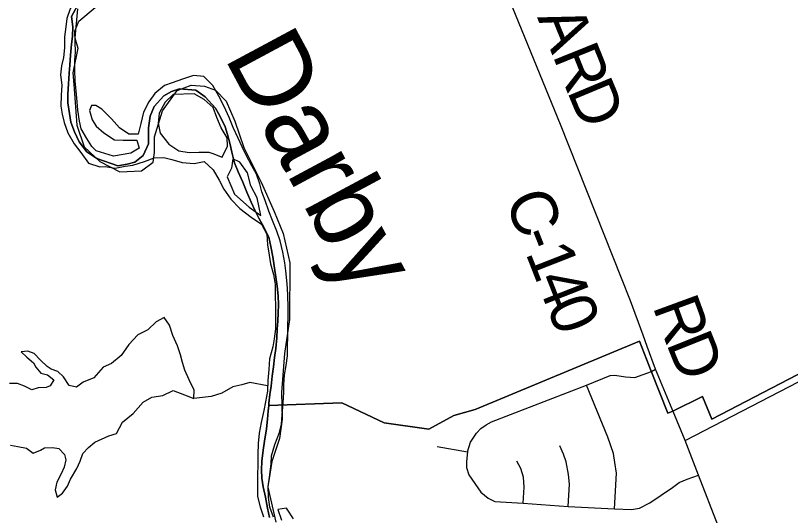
# Model space of a CAD drawing. Extents: x 114843 to 284848, y 317643 to 566895.
# Drawn here: x 135502 to 140529, y 387508 to 390754 of the extents above; entities that cross this region are included whole.
import ezdxf

# ---------------------------------------------------------------- set-up
doc = ezdxf.new("R2010")
doc.units = 0
for name, color, linetype in [('GM_X_Corporation', 7, 'Continuous'), ('GM_X_County', 7, 'Continuous'), ('GM_X_County_Road', 7, 'Continuous'), ('GM_X_County_Road_Text', 7, 'Continuous'), ('GM_X_Major_River', 7, 'Continuous'), ('GM_X_Major_River_Text', 7, 'Continuous'), ('GM_X_Minor_Lake', 7, 'Continuous'), ('GM_X_Minor_River', 7, 'Continuous'), ('GM_X_Township', 7, 'Continuous'), ('GM_X_Township_Road', 7, 'Continuous')]:
    doc.layers.add(name, color=color, linetype=linetype)

msp = doc.modelspace()

# ---------------------------------------------------------------- linework, layer by layer
at = {"layer": 'GM_X_Corporation'}
msp.add_lwpolyline([(135905.1, 390797.6), (135886.2, 390609.1), (135906.9, 390542.9), (135873.7, 390381.4), (135879.6, 390305.4), (135900.2, 390041.9), (135948.4, 389901.7), (136049.6, 389807.2), (136178.7, 389738.7), (136318.4, 389745.8), (136395.4, 389802.6), (136404, 389865.1), (136403.2, 389965.7), (136456.3, 390135.9), (136549.7, 390267.1), (136641, 390300.9), (136727.5, 390295.5), (136798.5, 390269.9), (136869.4, 390197), (136924.6, 390067.6), (136982.8, 389896.7), (137095.9, 389672.2), (137180.7, 389481.3), (137238.1, 389338.9), (137281.6, 389149.1), (137279.2, 388780.9), (137247.2, 388561), (137226.8, 388307.4), (137232.1, 388134.5), (137214.9, 388007.2), (137165.7, 387860), (137145.6, 387735.1), (137141.5, 387709.7), (137138.8, 387692.8), (137190.6, 387465.9)], dxfattribs=at)
at = {"layer": 'GM_X_County'}
for points in [[(135903.5, 390819.8), (135864.7, 390747.9), (135874.2, 390679.6), (135871.6, 390617.3), (135865.2, 390567.2), (135858.5, 390497), (135853.9, 390430.8), (135849.5, 390378.6), (135844.9, 390310.4), (135842.2, 390242.2), (135841.8, 390188), (135853.2, 390117.7), (135860.8, 390061.4), (135884.3, 389999), (135915.8, 389934.5), (135965.4, 389869.9), (136029.3, 389825.2), (136165.7, 389778.5), (136225.3, 389789.5), (136275.5, 389802.7), (136329.1, 389844.1), (136365.8, 389921.2), (136365.7, 389973.4), (136365.7, 390025.6), (136375.6, 390099.9), (136401.7, 390162.2), (136463.9, 390232.6), (136514.2, 390260.8), (136566.4, 390277), (136671, 390269.2), (136733.4, 390225.2), (136799.9, 390153.1), (136828.1, 390103), (136862.4, 390030.8), (136876.5, 389980.6), (136894.7, 389916.4), (136904.8, 389866.3), (136923, 389798.1), (136947.2, 389739.9), (136977.4, 389671.7), (137001.6, 389607.5), (137029.9, 389541.3), (137054.1, 389491.2), (137080.3, 389439.1), (137110.5, 389384.9), (137144.8, 389314.7), (137158.9, 389254.5), (137171.1, 389188.3), (137191.3, 389055.8), (137199.5, 388997.6), (137205.6, 388933.4), (137207.6, 388875.2), (137205.7, 388823), (137203.8, 388770.8), (137199.8, 388718.6), (137197.8, 388662.3), (137189.9, 388592), (137181.9, 388533.8), (137176, 388473.6), (137168, 388413.3), (137160, 388347), (137152.1, 388294.8), (137146.1, 388236.6), (137144.4, 388222.6), (137140.1, 388186.4), (137136.1, 388134.2), (137130.2, 388069.9), (137118.2, 387991.6), (137108.3, 387933.3), (137100.3, 387861), (137098.4, 387804.8), (137100.4, 387750.6), (137108.5, 387694.4), (137122.7, 387628.2), (137136.9, 387555.9), (137149, 387495.7)], [(137149, 387495.7), (137136.9, 387555.9), (137122.7, 387628.2), (137108.5, 387694.4), (137100.4, 387750.6), (137098.4, 387804.8), (137100.3, 387861), (137108.3, 387933.3), (137118.2, 387991.6), (137130.2, 388069.9), (137136.1, 388134.2), (137140.1, 388186.4), (137144.4, 388222.6), (137146.1, 388236.6), (137152.1, 388294.8), (137160, 388347), (137168, 388413.3), (137176, 388473.6), (137181.9, 388533.8), (137189.9, 388592), (137197.8, 388662.3), (137199.8, 388718.6), (137203.8, 388770.8), (137205.7, 388823), (137207.6, 388875.2), (137205.6, 388933.4), (137199.5, 388997.6), (137191.3, 389055.8), (137171.1, 389188.3), (137158.9, 389254.5), (137144.8, 389314.7), (137110.5, 389384.9), (137080.3, 389439.1), (137054.1, 389491.2), (137029.9, 389541.3), (137001.6, 389607.5), (136977.4, 389671.7), (136947.2, 389739.9), (136923, 389798.1), (136904.8, 389866.3), (136894.7, 389916.4), (136876.5, 389980.6), (136862.4, 390030.8), (136828.1, 390103), (136799.9, 390153.1), (136733.4, 390225.2), (136671, 390269.2), (136566.4, 390277), (136514.2, 390260.8), (136463.9, 390232.6), (136401.7, 390162.2), (136375.6, 390099.9), (136365.7, 390025.6), (136365.7, 389973.4), (136365.8, 389921.2), (136329.1, 389844.1), (136275.5, 389802.7), (136225.3, 389789.5), (136165.7, 389778.5), (136029.3, 389825.2), (135965.4, 389869.9), (135915.8, 389934.5), (135884.3, 389999), (135860.8, 390061.4), (135853.2, 390117.7), (135841.8, 390188), (135842.2, 390242.2), (135844.9, 390310.4), (135849.5, 390378.6), (135853.9, 390430.8), (135858.5, 390497), (135865.2, 390567.2), (135871.6, 390617.3), (135874.2, 390679.6), (135864.7, 390747.9), (135903.5, 390819.8)]]:
    msp.add_lwpolyline(points, dxfattribs=at)
at = {"layer": 'GM_X_County_Road'}
for points in [[(139433.6, 389049.5), (139036.8, 390046.6), (138556.2, 391228.6), (138218.6, 392084.7), (138153.1, 392237.2)], [(139846, 387994.7), (141012.4, 388598.3), (141517.4, 388862.3), (141736.1, 388993.5), (141996.3, 389164.8), (142132.3, 389260.1), (142387.3, 389430.2), (142618.8, 389581.4), (142707.4, 389640.4)], [(139600.3, 388605.8), (139573.3, 388679.9), (139492.2, 388902.1), (139433.6, 389049.5)], [(139761.4, 388199), (139654.4, 388457.7), (139600.3, 388605.8)], [(140391.4, 386603.1), (140245.1, 386977.5), (140169.3, 387168.1), (140061, 387440.4), (139931.7, 387769.2), (139846, 387994.7), (139767.9, 388183.5), (139761.4, 388199)]]:
    msp.add_lwpolyline(points, dxfattribs=at)
at = {"layer": 'GM_X_Major_River'}
for points in [[(136021.5, 391003), (135912.9, 390858.9), (135856.5, 390797.2), (135836, 390735.2), (135827.5, 390681.2), (135819, 390615.2), (135820.5, 390545), (135814, 390480.9), (135799.6, 390427), (135793.1, 390368.9), (135802.6, 390300.7), (135798.1, 390236.6), (135795.5, 390164.5), (135805.1, 390114.4), (135818.7, 390060.2), (135842.1, 389991.9), (135883.6, 389921.4), (135925.1, 389865), (135976.6, 389794.5), (136048.4, 389771.9), (136083.1, 389773.6)], [(136025.3, 389875.8), (135997.4, 389902.6), (135965.8, 389954.9), (135928.3, 390017.3), (135916.7, 390067.5), (135905.3, 390139.7), (135901.7, 390193.8), (135896.3, 390264), (135888.8, 390328.1), (135887.3, 390400.3), (135887.8, 390464.4), (135890.2, 390516.5), (135888.8, 390582.6), (135887.3, 390652.7), (135911.8, 390716.6), (136019.1, 390804.8)], [(137258.5, 388482.7), (137266.6, 388544.8), (137266.7, 388610.8), (137268.8, 388666.9), (137269, 388737), (137271.1, 388803.1), (137271.2, 388863.1), (137269.4, 388933.2), (137267.5, 388983.2), (137261.6, 389033.3), (137255.7, 389097.4), (137249.8, 389149.5), (137235.9, 389217.5), (137218.1, 389291.6), (137196.2, 389353.7), (137168.3, 389423.8), (137146.4, 389483.9), (137120.6, 389554.1), (137100.7, 389610.1), (137086.8, 389660.2), (137064.9, 389724.3), (137035, 389778.4), (136999.2, 389846.5), (136971.3, 389900.6), (136945.4, 389956.7), (136913.5, 390026.8), (136887.6, 390090.9), (136855.8, 390163), (136821.9, 390231.2), (136782.1, 390299.3), (136724.2, 390357.4), (136656.2, 390363.5), (136586.2, 390339.6), (136518.1, 390317.6), (136468.1, 390299.7), (136406, 390247.7), (136367.9, 390193.7), (136331.8, 390125.7), (136315.6, 390053.6), (136297.5, 389983.5), (136237.5, 389983.6), (136177.6, 390023.8), (136123.7, 390083.9), (136061.8, 390146)], [(136524, 390241.5), (136473.9, 390191.5), (136433.7, 390119.5), (136427.6, 390055.5), (136441.5, 389989.4), (136497.3, 389919.2), (136561.2, 389875.1), (136629.2, 389865), (136691.2, 389866.9), (136755.2, 389866.8)], [(136755.2, 389866.8), (136781.2, 389858.8), (136843.2, 389834.7), (136877.3, 389904.7), (136875.4, 389960.8), (136835.5, 390024.9), (136807.7, 390091), (136783.8, 390157.1), (136725.9, 390209.2), (136660, 390245.4), (136524, 390241.5)], [(136061.8, 390146), (136023.5, 390168.8), (135995.5, 390169.1), (135981.3, 390137.1), (135998.8, 390076.9), (136025.6, 390036)], [(136025.6, 390036), (136075.5, 389991.8), (136143.4, 389947.7), (136199.4, 389945.6), (136289.4, 389945.5), (136303.3, 389893.4), (136251.2, 389859.5), (136137.2, 389841.6), (136025.3, 389875.8)], [(136083.1, 389773.6), (136149.1, 389763.5), (136213.1, 389775.4), (136263.1, 389783.4), (136339.1, 389805.3), (136401.2, 389829.3), (136465.2, 389831.2), (136517.1, 389819.1), (136583.1, 389799), (136661.1, 389792.9), (136725.1, 389806.8), (136785, 389752.7), (136822.9, 389684.6), (136852.7, 389626.5), (136898.6, 389562.3), (136956.5, 389502.2), (137030.4, 389444), (137098.3, 389399.9), (137132.2, 389333.8), (137136, 389265.7), (137147.9, 389197.6), (137155.8, 389141.6), (137175.6, 389073.5), (137185.5, 389007.4), (137187.4, 388935.3), (137189.2, 388865.2), (137189.1, 388795.1), (137189, 388721.1), (137180.8, 388655), (137170.7, 388603), (137150.6, 388524.9), (137144.4, 388456.8), (137138.3, 388384.8), (137136.2, 388314.7), (137124, 388246.6), (137111.9, 388190.6), (137095.8, 388112.5), (137081.6, 388042.5), (137075.5, 387976.4), (137073.4, 387904.3), (137073.2, 387838.3), (137071.1, 387772.2), (137071, 387708.1), (137072.8, 387632), (137088.7, 387563.9), (137110.6, 387499.8)], [(136911.1, 389824.6), (136903, 389762.6), (136874.9, 389706.5), (136922.7, 389594.4), (137018.5, 389510.1), (137094.4, 389456), (137070.6, 389570.1)], [(137070.6, 389570.1), (137028.8, 389648.3), (137006.9, 389732.4), (136957.1, 389802.5), (136911.1, 389824.6)], [(137174.6, 387497.7), (137152.7, 387561.8), (137142.8, 387627.9), (137141, 387696), (137149.1, 387758.1), (137161.2, 387844.1), (137163.4, 387896.2), (137183.5, 387968.3), (137215.6, 388046.3), (137227.8, 388100.3), (137231.9, 388162.4), (137238, 388236.5), (137242.2, 388306.5), (137242.3, 388356.6), (137246.4, 388420.7), (137258.5, 388482.7)], [(137304.5, 387487.6), (137260.7, 387555.7), (137204.7, 387547.8), (137228.5, 387477.7)]]:
    msp.add_lwpolyline(points, dxfattribs=at)
at = {"layer": 'GM_X_Minor_Lake'}
for points in [[(136017.5, 387984.3), (136107.2, 388026.1), (136157.1, 388040.4), (136196.7, 388114.7), (136264.4, 388171), (136330.1, 388243.4), (136385.9, 388275.7), (136457.8, 388288.1), (136525.6, 388320.5), (136597.7, 388290.8), (136659.7, 388267.1), (136661.5, 388321.1), (136629.2, 388389), (136601, 388451), (136584.8, 388500.9), (136572.6, 388550.9), (136552.3, 388608.9), (136522, 388676.8), (136501.7, 388742.8), (136465.5, 388792.7), (136413.7, 388766.4), (136360, 388714.1), (136296.1, 388681.7), (136236.5, 388619.4), (136186.8, 388547), (136125.1, 388494.7), (136071.2, 388470.4), (136011.1, 388402.3)], [(136011.1, 388402.3), (135941.8, 388372.9), (135897.8, 388340.9), (135849.8, 388352.9), (135813.9, 388409), (135775.9, 388443.1), (135734, 388459.1), (135708, 388475.1), (135664, 388517.2), (135624.1, 388559.3), (135582.1, 388575.3), (135538.2, 388571.3), (135576.1, 388535.3), (135618.1, 388499.2), (135634, 388471.2), (135666, 388433.1), (135710, 388421.1), (135749.9, 388389), (135727.9, 388350.9), (135701.9, 388338.9), (135649.9, 388336.9), (135608, 388324.9), (135560, 388347), (135516, 388365), (135464.1, 388365.1)], [(135469.8, 387964.4), (135517.8, 387956.4), (135573.7, 387946.4), (135615.7, 387912.3), (135663.7, 387932.3), (135689.7, 387948.3), (135741.6, 387950.3), (135783.6, 387942.3), (135819.6, 387904.2), (135827.5, 387870.2), (135817.5, 387822.1), (135797.5, 387778), (135769.5, 387724), (135759.5, 387675.9), (135771.4, 387627.8), (135807.4, 387653.8), (135839.4, 387699.9), (135859.4, 387744), (135899.5, 387814.1), (135921.5, 387860.1), (135939.5, 387910.2), (135975.5, 387950.2), (136017.5, 387984.3)]]:
    msp.add_lwpolyline(points, dxfattribs=at)
at = {"layer": 'GM_X_Minor_River'}
msp.add_lwpolyline([(137137.3, 388351.1), (137021.1, 388370.9), (136971.2, 388356.7), (136911.2, 388344.4), (136839.5, 388302), (136771.6, 388281.6), (136659.7, 388267.1)], dxfattribs=at)
at = {"layer": 'GM_X_Township'}
for points in [[(135903.5, 390819.8), (135864.7, 390747.9), (135874.2, 390679.6), (135871.6, 390617.3), (135865.2, 390567.2), (135858.5, 390497), (135853.9, 390430.8), (135849.5, 390378.6), (135844.9, 390310.4), (135842.2, 390242.2), (135841.8, 390188), (135853.2, 390117.7), (135860.8, 390061.4), (135884.3, 389999), (135915.8, 389934.5), (135965.4, 389869.9), (136029.3, 389825.2), (136165.7, 389778.5), (136225.3, 389789.5), (136275.5, 389802.7), (136329.1, 389844.1), (136365.8, 389921.2), (136365.7, 389973.4), (136365.7, 390025.6), (136375.6, 390099.9), (136401.7, 390162.2), (136463.9, 390232.6), (136514.2, 390260.8), (136566.4, 390277), (136671, 390269.2), (136733.4, 390225.2), (136799.9, 390153.1), (136828.1, 390103), (136862.4, 390030.8), (136876.5, 389980.6), (136894.7, 389916.4), (136904.8, 389866.3), (136923, 389798.1), (136947.2, 389739.9), (136977.4, 389671.7), (137001.6, 389607.5), (137029.9, 389541.3), (137054.1, 389491.2), (137080.3, 389439.1), (137110.5, 389384.9), (137144.8, 389314.7), (137158.9, 389254.5), (137171.1, 389188.3), (137191.3, 389055.8), (137199.5, 388997.6), (137205.6, 388933.4), (137207.6, 388875.2), (137205.7, 388823), (137203.8, 388770.8), (137199.8, 388718.6), (137197.8, 388662.3), (137189.9, 388592), (137181.9, 388533.8), (137176, 388473.6), (137168, 388413.3), (137160, 388347), (137152.1, 388294.8), (137146.1, 388236.6), (137144.4, 388222.6), (137140.1, 388186.4), (137136.1, 388134.2), (137130.2, 388069.9), (137118.2, 387991.6), (137108.3, 387933.3), (137100.3, 387861), (137098.4, 387804.8), (137100.4, 387750.6), (137108.5, 387694.4), (137122.7, 387628.2), (137136.9, 387555.9), (137149, 387495.7)], [(140796.9, 388537.8), (140019.5, 388132.7), (139957.8, 388280.7), (139766.7, 388186.3), (139732.9, 388172.2), (139625.7, 388445.2), (139549.4, 388639.7), (138483.7, 388196.9), (138345.9, 388158.3), (138183.4, 388069.3), (137894.4, 388109), (137617.9, 388240.6), (137144.4, 388222.6), (137146.1, 388236.6), (137152.1, 388294.8), (137160, 388347), (137168, 388413.3), (137176, 388473.6), (137181.9, 388533.8), (137189.9, 388592), (137197.8, 388662.3), (137199.8, 388718.6), (137203.8, 388770.8), (137205.7, 388823), (137207.6, 388875.2), (137205.6, 388933.4), (137199.5, 388997.6), (137191.3, 389055.8), (137171.1, 389188.3), (137158.9, 389254.5), (137144.8, 389314.7), (137110.5, 389384.9), (137080.3, 389439.1), (137054.1, 389491.2), (137029.9, 389541.3), (137001.6, 389607.5), (136977.4, 389671.7), (136947.2, 389739.9), (136923, 389798.1), (136904.8, 389866.3), (136894.7, 389916.4), (136876.5, 389980.6), (136862.4, 390030.8), (136828.1, 390103), (136799.9, 390153.1), (136733.4, 390225.2), (136671, 390269.2), (136566.4, 390277), (136514.2, 390260.8), (136463.9, 390232.6), (136401.7, 390162.2), (136375.6, 390099.9), (136365.7, 390025.6), (136365.7, 389973.4), (136365.8, 389921.2), (136329.1, 389844.1), (136275.5, 389802.7), (136225.3, 389789.5), (136165.7, 389778.5), (136029.3, 389825.2), (135965.4, 389869.9), (135915.8, 389934.5), (135884.3, 389999), (135860.8, 390061.4), (135853.2, 390117.7), (135841.8, 390188), (135842.2, 390242.2), (135844.9, 390310.4), (135849.5, 390378.6), (135853.9, 390430.8), (135858.5, 390497), (135865.2, 390567.2), (135871.6, 390617.3), (135874.2, 390679.6), (135864.7, 390747.9), (135903.5, 390819.8)], [(137149, 387495.7), (137136.9, 387555.9), (137122.7, 387628.2), (137108.5, 387694.4), (137100.4, 387750.6), (137098.4, 387804.8), (137100.3, 387861), (137108.3, 387933.3), (137118.2, 387991.6), (137130.2, 388069.9), (137136.1, 388134.2), (137140.1, 388186.4), (137144.4, 388222.6), (137617.9, 388240.6), (137894.4, 388109), (138183.4, 388069.3), (138345.9, 388158.3), (138483.7, 388196.9), (139549.4, 388639.7), (139625.7, 388445.2), (139732.9, 388172.2), (139766.7, 388186.3), (139957.8, 388280.7), (140019.5, 388132.7), (140796.9, 388537.8)]]:
    msp.add_lwpolyline(points, dxfattribs=at)
at = {"layer": 'GM_X_Township_Road'}
msp.add_line((138238.2, 387957), (138434.1, 387921.6), dxfattribs=at)
for points in [[(138434.1, 387921.6), (138453.5, 387983.7), (138491.7, 388042.3), (138520.1, 388073.9), (138554.9, 388097.1), (138590.2, 388117.1), (139206.8, 388355.2), (139360, 388418), (139388.8, 388419.5), (139459.8, 388409.5), (139518.9, 388404.7), (139626.9, 388442.4), (139654.4, 388457.7)], [(139387.6, 387552), (139399.8, 387783.4), (139390, 387852.7), (139380.4, 387910.4), (139343.7, 388017), (139206.8, 388355.2)], [(138434.1, 387921.6), (138428, 387858.6), (138428.2, 387820.5), (138442.5, 387772.9), (138520.4, 387660.4), (138569.1, 387621.3), (138612.4, 387600), (138796.2, 387588.1), (139087.8, 387567.9), (139387.6, 387552), (139497.3, 387547.2), (139549.3, 387556.5), (139617.2, 387591.1), (139763.6, 387690.8), (139806.4, 387721.6), (139860.1, 387745.3), (139931.7, 387769.2)], [(139087.8, 387567.9), (139095.1, 387712.1), (139090.2, 387774.8), (139073.4, 387857.2), (139057.8, 387906.5), (139032.3, 387960.1)], [(138796.2, 387588.1), (138801, 387692), (138796.9, 387758.3), (138779.5, 387813.8), (138753.1, 387862.1)]]:
    msp.add_lwpolyline(points, dxfattribs=at)

# ---------------------------------------------------------------- texts
at = {"layer": 'GM_X_County_Road_Text'}
for s, rotation, p in [('A', 291.9423, (138884.9, 390742.2)), ('R', 291.9561, (138983.6, 390497.2)), ('D', 292.6573, (139077.2, 390265)), ('C', 291.3894, (138673.3, 389558.1)), ('-', 291.3899, (138763.2, 389328.7)), ('1', 291.4019, (138808.2, 389213.9)), ('4', 291.4381, (138875.7, 389041.6)), ('0', 291.582, (138943.5, 388868.9)), ('R', 290.1428, (139632.7, 388867.2)), ('D', 291.8511, (139721, 388626.9))]:
    msp.add_text(s, height=300, rotation=rotation, dxfattribs=at).set_placement(p)
at = {"layer": 'GM_X_Major_River_Text'}
msp.add_text('Darby', height=499.98, rotation=298.2438, dxfattribs=at).set_placement((136851.5, 390485.5))

doc.saveas('drawing.dxf')
